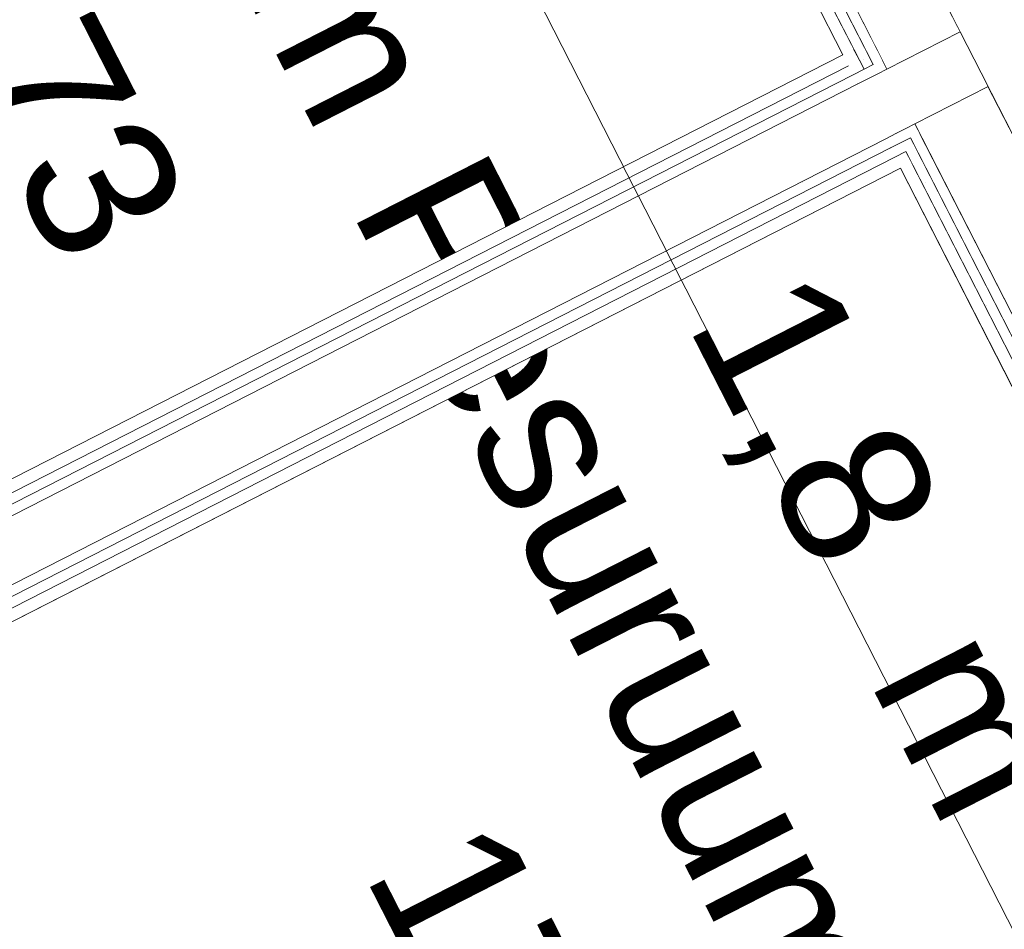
# Model space of a CAD drawing. Header units: metres. Extents: x 538891 to 1080079, y 6588829 to 13178720.
# Tile 443 of 656: x 539920.45 to 539921.65, y 6589172.24 to 6589173.35. Entities that reach past the tile are written whole.
import ezdxf

# ---------------------------------------------------------------- set-up
doc = ezdxf.new("R2010")
doc.units = ezdxf.units.M
doc.header["$LTSCALE"] = 0.4
doc.header["$PDMODE"] = 1
doc.header["$PDSIZE"] = -2
doc.linetypes.add('Triple Dashed', pattern=[92.604163, 66.145831, -26.458332])
doc.layers.add('AR', color=7, linetype='Continuous')
doc.layers.add('KINO_GRID', color=7, linetype='Continuous')
doc.styles.add('Arial', font='arial.ttf')
pattern_1 = [(0, (0, 0), (0, 0.075), [1e-05, -0.07499])]

msp = doc.modelspace()

# ---------------------------------------------------------------- linework, layer by layer
at = {"layer": 'AR', "color": 7, "linetype": 'Continuous', "lineweight": 9, "true_color": 0xfdf3d0, "flags": 128}
for points in [[(539920.9948, 6589174.1968), (539919.3612, 6589173.363), (539919.816, 6589172.4719), (539921.4496, 6589173.3057)], [(539920.3227, 6589171.4792), (539921.9563, 6589172.313), (539921.5201, 6589173.1676), (539919.8865, 6589172.3339)]]:
    msp.add_lwpolyline(points, close=True, dxfattribs=at)
at = {"layer": 'AR', "color": 7, "linetype": 'Continuous', "lineweight": 9, "flags": 128}
for points in [[(539920.9948, 6589174.1968), (539919.3612, 6589173.363), (539919.816, 6589172.4719), (539921.4496, 6589173.3057)], [(539920.3227, 6589171.4792), (539921.9563, 6589172.313), (539921.5201, 6589173.1676), (539919.8865, 6589172.3339)]]:
    msp.add_lwpolyline(points, close=True, dxfattribs=at)
at = {"layer": 'KINO_GRID', "color": 254, "linetype": 'Continuous', "true_color": 0xe6e6e6}
msp.add_solid([(539933.8191, 6589170.3636), (539933.9082, 6589170.4091), (539921.2695, 6589194.9514), (539921.3586, 6589194.9969)], dxfattribs=at)

# ---------------------------------------------------------------- texts
at = {"layer": 'AR', "color": 7, "char_height": 0.18, "attachment_point": 1, "rotation": 297.0398, "line_spacing_factor": 1.004016, "style": 'Arial'}
for s, insert in [('Pesuruum', (539920.4512, 6589174.3057)), ('173', (539920.4677, 6589173.4958)), ('Pesuruum', (539921.0089, 6589173.2007)), ('\\A1;1,8{\\H0.9851x; } m{\\H0.9851x;\\H0.6667x;\\S2 ^ ;}', (539921.4651, 6589173.0845)), ('174', (539921.0253, 6589172.3908))]:
    msp.add_mtext(s, dxfattribs=dict(at, insert=insert))

# ---------------------------------------------------------------- next in the draw order: wipeouts: each hides what was drawn before it
at = {"color": 255, "linetype": 'Continuous', "lineweight": 5}
for points in [[(539921.463, 6589173.3125), (539921.0081, 6589174.2036), (539920.9948, 6589174.1968), (539921.4496, 6589173.3057)], [(539921.5334, 6589173.1744), (539921.5266, 6589173.1878), (539921.5132, 6589173.181), (539921.5201, 6589173.1676)]]:
    msp.add_wipeout(points, dxfattribs=at).dxf.layer = 'AR'

# ---------------------------------------------------------------- next in the draw order: wipeouts: each hides what was drawn before it
for points in [[(539921.4698, 6589173.2991), (539921.463, 6589173.3125), (539921.4496, 6589173.3057), (539921.4564, 6589173.2923)], [(539921.5377, 6589173.1935), (539921.5321, 6589173.2046), (539921.5209, 6589173.1989), (539921.5266, 6589173.1878)], [(539921.5201, 6589173.1676), (539921.9608, 6589172.3041), (539921.9742, 6589172.3109), (539921.5334, 6589173.1744)]]:
    msp.add_wipeout(points, dxfattribs=at).dxf.layer = 'AR'

# ---------------------------------------------------------------- next in the draw order: hatches: boundary and pattern name
at = {"layer": 'AR', "linetype": 'Continuous', "lineweight": 25, "true_color": 0x848484}
h = msp.add_hatch(dxfattribs=at)
h.set_pattern_fill('GYPSUM_0001', color=252, style=0, pattern_type=2)
h.set_pattern_definition(pattern_1)
h.paths.add_polyline_path([(539921.5377, 6589173.1935), (539921.5321, 6589173.2046), (539921.5209, 6589173.1989), (539921.5266, 6589173.1878)])

# ---------------------------------------------------------------- next in the draw order: wipeouts: each hides what was drawn before it
at = {"color": 255, "linetype": 'Continuous', "lineweight": 5}
msp.add_wipeout([(539921.4755, 6589173.288), (539921.4698, 6589173.2991), (539921.4564, 6589173.2923), (539921.4621, 6589173.2812)], dxfattribs=at).dxf.layer = 'AR'

# ---------------------------------------------------------------- next in the draw order: wipeouts: each hides what was drawn before it
for points in [[(539921.4809, 6589173.3048), (539921.0124, 6589174.2226), (539921.0013, 6589174.217), (539921.4698, 6589173.2991)], [(539921.5432, 6589173.2103), (539921.5375, 6589173.2214), (539921.5264, 6589173.2158), (539921.5321, 6589173.2046)], [(539921.5266, 6589173.1878), (539921.9742, 6589172.3109), (539921.9853, 6589172.3166), (539921.5377, 6589173.1935)]]:
    msp.add_wipeout(points, dxfattribs=at).dxf.layer = 'AR'

# ---------------------------------------------------------------- next in the draw order: hatches: boundary and pattern name
at = {"layer": 'AR', "linetype": 'Continuous', "lineweight": 25, "true_color": 0x848484}
h = msp.add_hatch(dxfattribs=at)
h.set_pattern_fill('GYPSUM_0001', color=252, style=0, pattern_type=2)
h.set_pattern_definition(pattern_1)
h.paths.add_polyline_path([(539921.4809, 6589173.3048), (539921.0124, 6589174.2226), (539921.0013, 6589174.217), (539921.4698, 6589173.2991)])
h = msp.add_hatch(dxfattribs=at)
h.set_pattern_fill('GYPSUM_0001', color=252, style=0, pattern_type=2)
h.set_pattern_definition(pattern_1)
h.paths.add_polyline_path([(539921.5432, 6589173.2103), (539921.5375, 6589173.2214), (539921.5264, 6589173.2158), (539921.5321, 6589173.2046)])
h = msp.add_hatch(dxfattribs=at)
h.set_pattern_fill('GYPSUM_0001', color=252, style=0, pattern_type=2)
h.set_pattern_definition(pattern_1)
h.paths.add_polyline_path([(539921.5266, 6589173.1878), (539921.9742, 6589172.3109), (539921.9853, 6589172.3166), (539921.5377, 6589173.1935)])

# ---------------------------------------------------------------- next in the draw order: wipeouts: each hides what was drawn before it
at = {"color": 255, "linetype": 'Continuous', "lineweight": 5}
for points in [[(539921.4866, 6589173.2937), (539921.4809, 6589173.3048), (539921.4698, 6589173.2991), (539921.4755, 6589173.288)], [(539921.5321, 6589173.2046), (539921.9853, 6589172.3166), (539921.9964, 6589172.3223), (539921.5432, 6589173.2103)]]:
    msp.add_wipeout(points, dxfattribs=at).dxf.layer = 'AR'

# ---------------------------------------------------------------- next in the draw order: hatches: boundary and pattern name
at = {"layer": 'AR', "linetype": 'Continuous', "lineweight": 25, "true_color": 0x848484}
h = msp.add_hatch(dxfattribs=at)
h.set_pattern_fill('GYPSUM_0001', color=252, style=0, pattern_type=2)
h.set_pattern_definition(pattern_1)
h.paths.add_polyline_path([(539921.4866, 6589173.2937), (539921.4809, 6589173.3048), (539921.4698, 6589173.2991), (539921.4755, 6589173.288)])
h = msp.add_hatch(dxfattribs=at)
h.set_pattern_fill('GYPSUM_0001', color=252, style=0, pattern_type=2)
h.set_pattern_definition(pattern_1)
h.paths.add_polyline_path([(539921.5321, 6589173.2046), (539921.9853, 6589172.3166), (539921.9964, 6589172.3223), (539921.5432, 6589173.2103)])

# ---------------------------------------------------------------- next in the draw order: linework, layer by layer
at = {"layer": 'AR', "color": 7, "linetype": 'Continuous', "lineweight": 5}
msp.add_point((539921.5266, 6589173.1878), dxfattribs=at)

# ---------------------------------------------------------------- next in the draw order: wipeouts: each hides what was drawn before it
at = {"color": 255, "linetype": 'Continuous', "lineweight": 5}
for points in [[(539921.4977, 6589173.2994), (539921.0179, 6589174.2395), (539921.0068, 6589174.2338), (539921.4866, 6589173.2937)], [(539921.5375, 6589173.2214), (539921.9964, 6589172.3223), (539922.0855, 6589172.3677), (539921.6266, 6589173.2669)]]:
    msp.add_wipeout(points, dxfattribs=at).dxf.layer = 'AR'

# ---------------------------------------------------------------- next in the draw order: hatches: boundary and pattern name
at = {"layer": 'AR', "linetype": 'Continuous', "lineweight": 25, "true_color": 0x848484}
h = msp.add_hatch(dxfattribs=at)
h.set_pattern_fill('GYPSUM_0001', color=252, style=0, pattern_type=2)
h.set_pattern_definition(pattern_1)
h.paths.add_polyline_path([(539921.4977, 6589173.2994), (539921.0179, 6589174.2395), (539921.0068, 6589174.2338), (539921.4866, 6589173.2937)])

# ---------------------------------------------------------------- next in the draw order: linework, layer by layer
at = {"layer": 'AR', "color": 7, "linetype": 'Continuous', "lineweight": 9}
for p, q in [((539921.5375, 6589173.2214), (539921.6266, 6589173.2669)), ((539921.5264, 6589173.2158), (539921.5375, 6589173.2214)), ((539921.5375, 6589173.2214), (539921.9964, 6589172.3223)), ((539921.5209, 6589173.1989), (539921.5321, 6589173.2046)), ((539921.5321, 6589173.2046), (539921.9853, 6589172.3166)), ((539921.5266, 6589173.1878), (539921.9742, 6589172.3109)), ((539921.5266, 6589173.1878), (539921.9742, 6589172.3109)), ((539921.5201, 6589173.1676), (539921.9608, 6589172.3041))]:
    msp.add_line(p, q, dxfattribs=at)

# ---------------------------------------------------------------- next in the draw order: wipeouts: each hides what was drawn before it
at = {"color": 255, "linetype": 'Continuous', "lineweight": 5}
msp.add_wipeout([(539921.5034, 6589173.2882), (539921.4977, 6589173.2994), (539921.4866, 6589173.2937), (539921.4923, 6589173.2826)], dxfattribs=at).dxf.layer = 'AR'

# ---------------------------------------------------------------- next in the draw order: hatches: boundary and pattern name
at = {"layer": 'AR', "linetype": 'Continuous', "lineweight": 25, "true_color": 0x848484}
h = msp.add_hatch(dxfattribs=at)
h.set_pattern_fill('GYPSUM_0001', color=252, style=0, pattern_type=2)
h.set_pattern_definition(pattern_1)
h.paths.add_polyline_path([(539921.5034, 6589173.2882), (539921.4977, 6589173.2994), (539921.4866, 6589173.2937), (539921.4923, 6589173.2826)])

# ---------------------------------------------------------------- next in the draw order: wipeouts: each hides what was drawn before it
at = {"color": 255, "linetype": 'Continuous', "lineweight": 5}
msp.add_wipeout([(539921.5925, 6589173.3337), (539921.1013, 6589174.2961), (539921.0122, 6589174.2506), (539921.5034, 6589173.2882)], dxfattribs=at).dxf.layer = 'AR'

# ---------------------------------------------------------------- next in the draw order: linework, layer by layer
at = {"layer": 'AR', "color": 7, "linetype": 'Continuous', "lineweight": 9}
for p, q in [((539922.0855, 6589172.3677), (539920.6035, 6589175.2714)), ((539921.0122, 6589174.2506), (539921.5034, 6589173.2882)), ((539921.0068, 6589174.2338), (539921.4866, 6589173.2937)), ((539921.0013, 6589174.217), (539921.4698, 6589173.2991)), ((539921.0013, 6589174.217), (539921.4698, 6589173.2991)), ((539920.9948, 6589174.1968), (539921.4496, 6589173.3057)), ((539921.5925, 6589173.3337), (539921.5034, 6589173.2882)), ((539921.4698, 6589173.2991), (539921.4755, 6589173.288)), ((539921.4866, 6589173.2937), (539921.4755, 6589173.288)), ((539921.5034, 6589173.2882), (539921.4923, 6589173.2826))]:
    msp.add_line(p, q, dxfattribs=at)

# ---------------------------------------------------------------- next in the draw order: wipeouts: each hides what was drawn before it
at = {"color": 255, "linetype": 'Continuous', "lineweight": 5}
msp.add_wipeout([(539921.4811, 6589173.2769), (539921.4755, 6589173.288), (539921.4621, 6589173.2812), (539921.4678, 6589173.2701)], dxfattribs=at).dxf.layer = 'AR'

# ---------------------------------------------------------------- next in the draw order: hatches: boundary and pattern name
at = {"layer": 'AR', "linetype": 'Continuous', "lineweight": 25, "true_color": 0x848484}
h = msp.add_hatch(dxfattribs=at)
h.set_pattern_fill('GYPSUM_0001', color=252, style=0, pattern_type=2)
h.set_pattern_definition(pattern_1)
h.paths.add_polyline_path([(539921.4811, 6589173.2769), (539921.4755, 6589173.288), (539921.4621, 6589173.2812), (539921.4678, 6589173.2701)])

# ---------------------------------------------------------------- next in the draw order: wipeouts: each hides what was drawn before it
at = {"color": 255, "linetype": 'Continuous', "lineweight": 5}
for points in [[(539921.4496, 6589173.3057), (539919.816, 6589172.4719), (539919.8229, 6589172.4585), (539921.4564, 6589173.2923)], [(539921.5152, 6589173.2101), (539921.4811, 6589173.2769), (539921.4678, 6589173.2701), (539921.5019, 6589173.2033)]]:
    msp.add_wipeout(points, dxfattribs=at).dxf.layer = 'AR'

# ---------------------------------------------------------------- next in the draw order: wipeouts: each hides what was drawn before it
for points in [[(539921.4564, 6589173.2923), (539919.8229, 6589172.4585), (539919.8285, 6589172.4474), (539921.4621, 6589173.2812)], [(539921.4923, 6589173.2826), (539921.4866, 6589173.2937), (539921.4755, 6589173.288), (539921.4811, 6589173.2769)], [(539921.5209, 6589173.1989), (539921.5152, 6589173.2101), (539921.5019, 6589173.2033), (539921.5076, 6589173.1921)]]:
    msp.add_wipeout(points, dxfattribs=at).dxf.layer = 'AR'

# ---------------------------------------------------------------- next in the draw order: hatches: boundary and pattern name
at = {"layer": 'AR', "linetype": 'Continuous', "lineweight": 25, "true_color": 0x848484}
h = msp.add_hatch(dxfattribs=at)
h.set_pattern_fill('GYPSUM_0001', color=252, style=0, pattern_type=2)
h.set_pattern_definition(pattern_1)
h.paths.add_polyline_path([(539921.4564, 6589173.2923), (539919.8229, 6589172.4585), (539919.8285, 6589172.4474), (539921.4621, 6589173.2812)])
h = msp.add_hatch(dxfattribs=at)
h.set_pattern_fill('GYPSUM_0001', color=252, style=0, pattern_type=2)
h.set_pattern_definition(pattern_1)
h.paths.add_polyline_path([(539921.4923, 6589173.2826), (539921.4866, 6589173.2937), (539921.4755, 6589173.288), (539921.4811, 6589173.2769)])
h = msp.add_hatch(dxfattribs=at)
h.set_pattern_fill('GYPSUM_0001', color=252, style=0, pattern_type=2)
h.set_pattern_definition(pattern_1)
h.paths.add_polyline_path([(539921.5209, 6589173.1989), (539921.5152, 6589173.2101), (539921.5019, 6589173.2033), (539921.5076, 6589173.1921)])

# ---------------------------------------------------------------- next in the draw order: wipeouts: each hides what was drawn before it
at = {"color": 255, "linetype": 'Continuous', "lineweight": 5}
for points in [[(539921.4621, 6589173.2812), (539919.8285, 6589172.4474), (539919.8342, 6589172.4363), (539921.4678, 6589173.2701)], [(539921.5264, 6589173.2158), (539921.4923, 6589173.2826), (539921.4811, 6589173.2769), (539921.5152, 6589173.2101)], [(539921.5266, 6589173.1878), (539921.5209, 6589173.1989), (539921.5076, 6589173.1921), (539921.5132, 6589173.181)]]:
    msp.add_wipeout(points, dxfattribs=at).dxf.layer = 'AR'

# ---------------------------------------------------------------- next in the draw order: hatches: boundary and pattern name
at = {"layer": 'AR', "linetype": 'Continuous', "lineweight": 25, "true_color": 0x848484}
h = msp.add_hatch(dxfattribs=at)
h.set_pattern_fill('GYPSUM_0001', color=252, style=0, pattern_type=2)
h.set_pattern_definition(pattern_1)
h.paths.add_polyline_path([(539921.4621, 6589173.2812), (539919.8285, 6589172.4474), (539919.8342, 6589172.4363), (539921.4678, 6589173.2701)])
h = msp.add_hatch(dxfattribs=at)
h.set_pattern_fill('GYPSUM_0001', color=252, style=0, pattern_type=2)
h.set_pattern_definition(pattern_1)
h.paths.add_polyline_path([(539921.5266, 6589173.1878), (539921.5209, 6589173.1989), (539921.5076, 6589173.1921), (539921.5132, 6589173.181)])

# ---------------------------------------------------------------- next in the draw order: linework, layer by layer
at = {"layer": 'AR', "color": 7, "linetype": 'Continuous', "lineweight": 9}
msp.add_line((539921.4755, 6589173.288), (539921.4621, 6589173.2812), dxfattribs=at)
at = {"layer": 'AR', "color": 7, "linetype": 'Continuous', "lineweight": 5}
for p in [(539921.4755, 6589173.288), (539921.4811, 6589173.2769), (539921.5266, 6589173.1878)]:
    msp.add_point(p, dxfattribs=at)

# ---------------------------------------------------------------- next in the draw order: wipeouts: each hides what was drawn before it
at = {"color": 255, "linetype": 'Continuous', "lineweight": 5}
for points in [[(539921.5321, 6589173.2046), (539921.5264, 6589173.2158), (539921.5152, 6589173.2101), (539921.5209, 6589173.1989)], [(539919.8865, 6589172.3339), (539921.5201, 6589173.1676), (539921.5132, 6589173.181), (539919.8797, 6589172.3472)]]:
    msp.add_wipeout(points, dxfattribs=at).dxf.layer = 'AR'

# ---------------------------------------------------------------- next in the draw order: hatches: boundary and pattern name
at = {"layer": 'AR', "linetype": 'Continuous', "lineweight": 25, "true_color": 0x848484}
h = msp.add_hatch(dxfattribs=at)
h.set_pattern_fill('GYPSUM_0001', color=252, style=0, pattern_type=2)
h.set_pattern_definition(pattern_1)
h.paths.add_polyline_path([(539921.5321, 6589173.2046), (539921.5264, 6589173.2158), (539921.5152, 6589173.2101), (539921.5209, 6589173.1989)])

# ---------------------------------------------------------------- next in the draw order: linework, layer by layer
at = {"layer": 'AR', "color": 7, "linetype": 'Continuous', "lineweight": 9}
msp.add_line((539921.5209, 6589173.1989), (539921.5321, 6589173.2046), dxfattribs=at)
at = {"layer": 'AR', "color": 7, "linetype": 'Continuous', "lineweight": 5}
msp.add_point((539921.5209, 6589173.1989), dxfattribs=at)

# ---------------------------------------------------------------- next in the draw order: wipeouts: each hides what was drawn before it
at = {"color": 255, "linetype": 'Continuous', "lineweight": 5}
msp.add_wipeout([(539919.8797, 6589172.3472), (539921.5132, 6589173.181), (539921.5076, 6589173.1921), (539919.874, 6589172.3583)], dxfattribs=at).dxf.layer = 'AR'

# ---------------------------------------------------------------- next in the draw order: hatches: boundary and pattern name
at = {"layer": 'AR', "linetype": 'Continuous', "lineweight": 25, "true_color": 0x848484}
h = msp.add_hatch(dxfattribs=at)
h.set_pattern_fill('GYPSUM_0001', color=252, style=0, pattern_type=2)
h.set_pattern_definition(pattern_1)
h.paths.add_polyline_path([(539919.8797, 6589172.3472), (539921.5132, 6589173.181), (539921.5076, 6589173.1921), (539919.874, 6589172.3583)])

# ---------------------------------------------------------------- next in the draw order: wipeouts: each hides what was drawn before it
at = {"color": 255, "linetype": 'Continuous', "lineweight": 5}
msp.add_wipeout([(539921.5375, 6589173.2214), (539921.5034, 6589173.2882), (539921.4923, 6589173.2826), (539921.5264, 6589173.2158)], dxfattribs=at).dxf.layer = 'AR'

# ---------------------------------------------------------------- next in the draw order: linework, layer by layer
at = {"layer": 'AR', "color": 7, "linetype": 'Continuous', "lineweight": 9}
for p, q in [((539921.4866, 6589173.2937), (539921.4755, 6589173.288)), ((539921.4923, 6589173.2826), (539921.4811, 6589173.2769))]:
    msp.add_line(p, q, dxfattribs=at)
at = {"layer": 'AR', "color": 7, "linetype": 'Continuous', "lineweight": 5}
msp.add_point((539921.5152, 6589173.2101), dxfattribs=at)

# ---------------------------------------------------------------- next in the draw order: wipeouts: each hides what was drawn before it
at = {"color": 255, "linetype": 'Continuous', "lineweight": 5}
for points in [[(539921.6266, 6589173.2669), (539921.5925, 6589173.3337), (539921.5034, 6589173.2882), (539921.5375, 6589173.2214)], [(539919.874, 6589172.3583), (539921.5076, 6589173.1921), (539921.5019, 6589173.2033), (539919.8683, 6589172.3695)]]:
    msp.add_wipeout(points, dxfattribs=at).dxf.layer = 'AR'

# ---------------------------------------------------------------- next in the draw order: hatches: boundary and pattern name
at = {"layer": 'AR', "linetype": 'Continuous', "lineweight": 25, "true_color": 0x848484}
h = msp.add_hatch(dxfattribs=at)
h.set_pattern_fill('GYPSUM_0001', color=252, style=0, pattern_type=2)
h.set_pattern_definition(pattern_1)
h.paths.add_polyline_path([(539919.874, 6589172.3583), (539921.5076, 6589173.1921), (539921.5019, 6589173.2033), (539919.8683, 6589172.3695)])

# ---------------------------------------------------------------- next in the draw order: linework, layer by layer
at = {"layer": 'AR', "color": 7, "linetype": 'Continuous', "lineweight": 9}
for p, q in [((539921.5925, 6589173.3337), (539921.5034, 6589173.2882)), ((539921.6266, 6589173.2669), (539921.5925, 6589173.3337)), ((539921.5034, 6589173.2882), (539921.4923, 6589173.2826)), ((539921.5375, 6589173.2214), (539921.6266, 6589173.2669)), ((539921.5152, 6589173.2101), (539921.5264, 6589173.2158)), ((539921.5264, 6589173.2158), (539921.5375, 6589173.2214)), ((539921.5132, 6589173.181), (539921.5266, 6589173.1878))]:
    msp.add_line(p, q, dxfattribs=at)

# ---------------------------------------------------------------- next in the draw order: wipeouts: each hides what was drawn before it
at = {"color": 255, "linetype": 'Continuous', "lineweight": 5}
msp.add_wipeout([(539921.4678, 6589173.2701), (539919.8342, 6589172.4363), (539919.8683, 6589172.3695), (539921.5019, 6589173.2033)], dxfattribs=at).dxf.layer = 'AR'

# ---------------------------------------------------------------- next in the draw order: linework, layer by layer
at = {"layer": 'AR', "color": 7, "linetype": 'Continuous', "lineweight": 9}
for p, q in [((539921.4496, 6589173.3057), (539919.816, 6589172.4719)), ((539921.4564, 6589173.2923), (539919.8229, 6589172.4585)), ((539921.4564, 6589173.2923), (539919.8229, 6589172.4585)), ((539921.4621, 6589173.2812), (539919.8285, 6589172.4474)), ((539921.4811, 6589173.2769), (539921.4678, 6589173.2701)), ((539921.4678, 6589173.2701), (539919.8342, 6589172.4363)), ((539919.8683, 6589172.3695), (539921.5019, 6589173.2033)), ((539921.5019, 6589173.2033), (539921.5152, 6589173.2101)), ((539919.874, 6589172.3583), (539921.5076, 6589173.1921)), ((539921.5076, 6589173.1921), (539921.5209, 6589173.1989)), ((539919.8797, 6589172.3472), (539921.5132, 6589173.181)), ((539919.8797, 6589172.3472), (539921.5132, 6589173.181)), ((539919.8865, 6589172.3339), (539921.5201, 6589173.1676))]:
    msp.add_line(p, q, dxfattribs=at)

# ---------------------------------------------------------------- next in the draw order: wipeouts: each hides what was drawn before it
at = {"color": 255, "linetype": 'Continuous', "lineweight": 5}
msp.add_wipeout([(539925.6547, 6589173.9536), (539925.6501, 6589173.9626), (539917.9902, 6589170.0529), (539917.9947, 6589170.044)], dxfattribs=at).dxf.layer = 'AR'

# ---------------------------------------------------------------- next in the draw order: wipeouts: each hides what was drawn before it
msp.add_wipeout([(539917.8947, 6589170.24), (539917.8992, 6589170.231), (539925.5592, 6589174.1407), (539925.5546, 6589174.1496)], dxfattribs=at).dxf.layer = 'AR'

# ---------------------------------------------------------------- next in the draw order: linework, layer by layer
at = {"layer": 'AR', "color": 252, "linetype": 'Continuous', "true_color": 0x848484}
msp.add_solid([(539925.6501, 6589173.9626), (539925.5592, 6589174.1407), (539917.9902, 6589170.0529), (539917.8992, 6589170.231)], dxfattribs=at)

# ---------------------------------------------------------------- next in the draw order: wipeouts: each hides what was drawn before it
at = {"color": 255, "linetype": 'Continuous', "lineweight": 5}
msp.add_wipeout([(539920.7303, 6589175.3418), (539922.2101, 6589172.4425), (539922.2146, 6589172.4448), (539920.7348, 6589175.3441)], dxfattribs=at).dxf.layer = 'AR'

# ---------------------------------------------------------------- next in the draw order: wipeouts: each hides what was drawn before it
msp.add_wipeout([(539920.7325, 6589175.3485), (539922.2146, 6589172.4448), (539922.2279, 6589172.4516), (539920.7459, 6589175.3553)], dxfattribs=at).dxf.layer = 'AR'

# ---------------------------------------------------------------- next in the draw order: wipeouts: each hides what was drawn before it
msp.add_wipeout([(539920.7391, 6589175.3687), (539922.2279, 6589172.4516), (539922.2413, 6589172.4585), (539920.7524, 6589175.3755)], dxfattribs=at).dxf.layer = 'AR'

# ---------------------------------------------------------------- next in the draw order: wipeouts: each hides what was drawn before it
msp.add_wipeout([(539922.211, 6589172.8697), (539920.8245, 6589175.5863), (539920.8066, 6589175.5772), (539922.1932, 6589172.8606)], dxfattribs=at).dxf.layer = 'AR'

# ---------------------------------------------------------------- next in the draw order: wipeouts: each hides what was drawn before it
msp.add_wipeout([(539920.8023, 6589175.5638), (539922.1843, 6589172.856), (539922.1932, 6589172.8606), (539920.8112, 6589175.5683)], dxfattribs=at).dxf.layer = 'AR'

# ---------------------------------------------------------------- next in the draw order: wipeouts: each hides what was drawn before it
msp.add_wipeout([(539922.1843, 6589172.856), (539920.8091, 6589175.5504), (539920.7957, 6589175.5436), (539922.171, 6589172.8492)], dxfattribs=at).dxf.layer = 'AR'

# ---------------------------------------------------------------- next in the draw order: wipeouts: each hides what was drawn before it
msp.add_wipeout([(539922.171, 6589172.8492), (539920.8026, 6589175.5302), (539920.7892, 6589175.5234), (539922.1576, 6589172.8424)], dxfattribs=at).dxf.layer = 'AR'

# ---------------------------------------------------------------- next in the draw order: wipeouts: each hides what was drawn before it
msp.add_wipeout([(539920.7456, 6589175.3889), (539922.2413, 6589172.4585), (539922.3304, 6589172.5039), (539920.8347, 6589175.4343)], dxfattribs=at).dxf.layer = 'AR'

# ---------------------------------------------------------------- next in the draw order: linework, layer by layer
at = {"layer": 'AR', "color": 251, "linetype": 'Triple Dashed', "lineweight": 9, "true_color": 0x575757}
msp.add_line((539924.7307, 6589166.2173), (539883.8858, 6589246.2422), dxfattribs=at)

doc.saveas('drawing.dxf')
